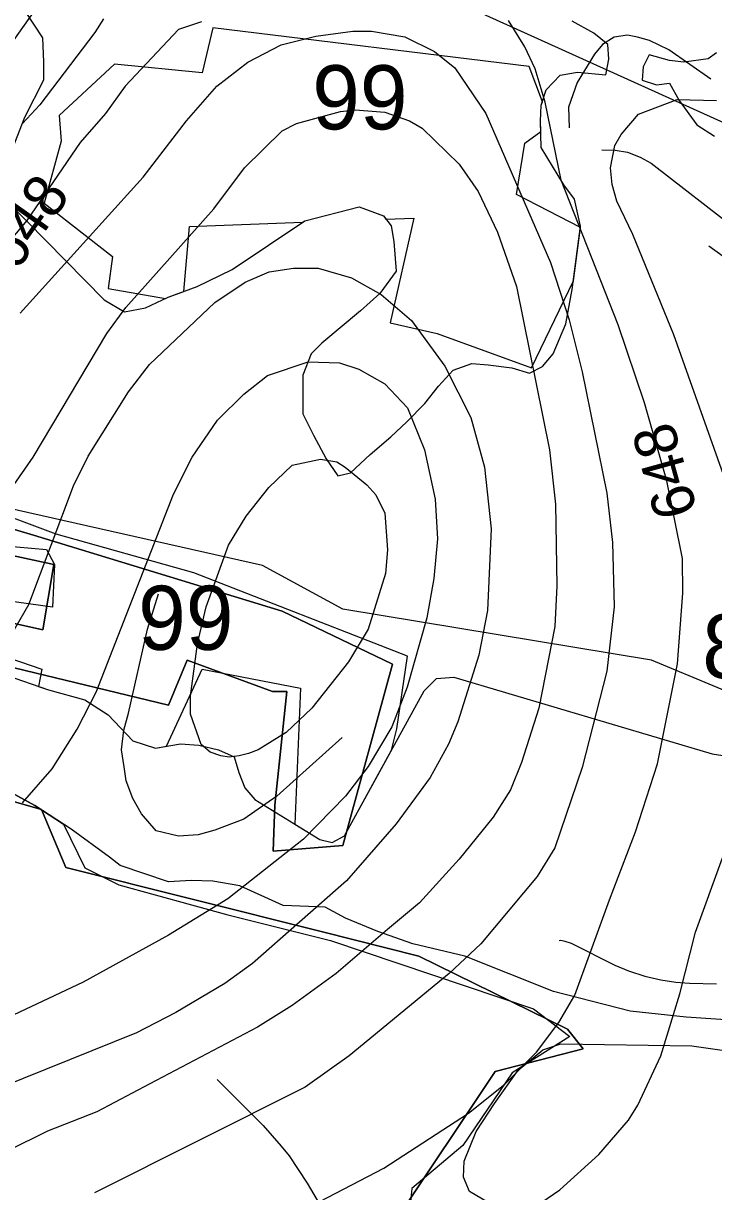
# Model space of a CAD drawing. Extents: x -709584 to -702006, y -1161789 to -1157496.
# Drawn here: x -707459.8 to -707298.4, y -1160645.8 to -1160372.4 of the extents above; entities that cross this region are included whole.
import ezdxf

# ---------------------------------------------------------------- set-up
doc = ezdxf.new("R2010")
doc.units = 0
for name, color, linetype in [('102_obvod PÚ', 7, 'Continuous'), ('120_vrstevnice hlavní', 7, 'Continuous'), ('121_vrstevnice hlavní_popis', 7, 'Continuous'), ('122_vrstevnice základní', 7, 'Continuous'), ('124_vrstevnice doplňková', 7, 'Continuous'), ('408_BPEJ_linie', 7, 'Continuous'), ('409_BPEJ_popis', 7, 'Continuous'), ('411_akumulovaný odtok', 7, 'Continuous'), ('419_LPIS PB', 7, 'Continuous')]:
    doc.layers.add(name, color=color, linetype=linetype)

msp = doc.modelspace()

# ---------------------------------------------------------------- linework, layer by layer
at = {"layer": '102_obvod PÚ'}
for points in [[(-707605.79, -1160586.94), (-707602.86, -1160584.72), (-707603.58, -1160581.51), (-707593.3, -1160574.66), (-707585.38, -1160560.25), (-707590.3, -1160555.25), (-707589.59, -1160546.4), (-707565.18, -1160544.41), (-707558.76, -1160539.48), (-707558.65, -1160485.36), (-707543.49, -1160496.74), (-707541.85, -1160513.01), (-707531.5, -1160533.13), (-707498.53, -1160544.12), (-707455.58, -1160556.39), (-707449.94, -1160569.95), (-707390.14, -1160584.87), (-707367.3, -1160590.65), (-707332.53, -1160607.76), (-707328.88, -1160612.34), (-707349.5, -1160617.62), (-707372.91, -1160652.8)], [(-707475.88, -1160486.71), (-707457.47, -1160492.14), (-707399.31, -1160509.97), (-707373.48, -1160522.32), (-707385.09, -1160564.76), (-707401.4, -1160566.12), (-707401.02, -1160555.36), (-707398.24, -1160528.74), (-707401.59, -1160528.74), (-707421.5, -1160521.39), (-707425.85, -1160531.95), (-707481.44, -1160518.54)], [(-707481.44, -1160518.54), (-707425.85, -1160531.95), (-707421.5, -1160521.39), (-707401.59, -1160528.74), (-707398.24, -1160528.74), (-707401.02, -1160555.36), (-707401.4, -1160566.12), (-707385.09, -1160564.76), (-707373.48, -1160522.32), (-707399.31, -1160509.97), (-707457.47, -1160492.14), (-707475.88, -1160486.71)], [(-707479.45, -1160508.98), (-707455.25, -1160514.33), (-707452.69, -1160499.06), (-707480.52, -1160493.06)], [(-707480.52, -1160493.06), (-707452.69, -1160499.06), (-707455.25, -1160514.33), (-707479.45, -1160508.98)], [(-707372.91, -1160652.8), (-707349.5, -1160617.62), (-707328.88, -1160612.34), (-707332.53, -1160607.76), (-707367.3, -1160590.65), (-707390.14, -1160584.87), (-707449.94, -1160569.95), (-707455.58, -1160556.39), (-707498.53, -1160544.12)]]:
    msp.add_lwpolyline(points, dxfattribs=at)
at = {"layer": '120_vrstevnice hlavní'}
msp.add_lwpolyline([(-707460.59, -1160440.24), (-707431.81, -1160408.42), (-707421.68, -1160395.26), (-707414.59, -1160387.16), (-707407.36, -1160381.52), (-707399.55, -1160377.47), (-707391.45, -1160375.44), (-707382.77, -1160374.28), (-707378.43, -1160374.28), (-707370.62, -1160375.59), (-707363.68, -1160379.06), (-707358.91, -1160382.82), (-707351.68, -1160393.52), (-707336.49, -1160428.38), (-707332.15, -1160441.83), (-707329.11, -1160453.98), (-707323.32, -1160482.33), (-707322.02, -1160493.91), (-707321.59, -1160508.95), (-707323.32, -1160523.99), (-707329.11, -1160546.56), (-707335.48, -1160565.36), (-707339.67, -1160572.01), (-707352.83, -1160587.78), (-707360.21, -1160594.72), (-707383.64, -1160613.96), (-707393.91, -1160621.34), (-707443.23, -1160646.07)], dxfattribs=at)
at = {"layer": '122_vrstevnice základní'}
for points in [[(-707701.71, -1160449.65), (-707696.07, -1160469.61), (-707692.02, -1160478.28), (-707685.37, -1160486.82), (-707682.33, -1160489.71), (-707673.51, -1160494.48), (-707665.41, -1160496.65), (-707645.16, -1160498.68), (-707624.91, -1160499.55), (-707616.23, -1160499.26), (-707606.97, -1160498.1), (-707597.71, -1160496.22), (-707575.87, -1160487.54), (-707560.4, -1160478.86), (-707543.04, -1160466.86), (-707526.26, -1160453.84), (-707504.58, -1160433.29), (-707492.48, -1160420.08), (-707487.79, -1160414.35), (-707479.98, -1160403.94), (-707474.91, -1160396.13), (-707462.47, -1160377.03), (-707461.32, -1160375.3), (-707456.92, -1160369.1)], [(-707441.07, -1160371.39), (-707443.09, -1160374.57), (-707455.96, -1160391.5), (-707460.01, -1160395.84)], [(-707444.68, -1160676.3), (-707375.54, -1160640.29), (-707355.73, -1160627.41), (-707347.19, -1160620.61), (-707339.81, -1160613.09), (-707334.61, -1160606.15), (-707330.85, -1160599.79), (-707322.75, -1160577.51), (-707316.67, -1160561.6), (-707311.46, -1160545.69), (-707306.83, -1160522.26), (-707305.53, -1160505.77), (-707305.68, -1160497.67), (-707309.29, -1160479.44), (-707314.5, -1160461.22), (-707320.72, -1160442.99), (-707334.03, -1160409.14), (-707337.79, -1160390.92), (-707340.1, -1160383.11), (-707342.56, -1160377.9), (-707346.34, -1160371.78)], [(-707418.14, -1160372.1), (-707423.58, -1160373.85)], [(-707423.58, -1160373.85), (-707436, -1160387.16), (-707440.63, -1160393.52), (-707446.56, -1160400.32), (-707459, -1160418.55), (-707471.15, -1160432.86)], [(-707295.7, -1160479.15), (-707307.7, -1160445.3), (-707317.25, -1160421.87), (-707321.01, -1160414.06), (-707322.09, -1160410.12), (-707322.46, -1160406.25), (-707321.44, -1160401.04), (-707320, -1160398.44), (-707315.95, -1160393.67), (-707306.87, -1160390.24), (-707297.72, -1160390.49)], [(-707469.7, -1160491.3), (-707457.56, -1160473.95), (-707440.34, -1160445.02), (-707435.86, -1160438.94), (-707415.32, -1160415.8), (-707408.09, -1160406.25), (-707399.26, -1160397.57), (-707395.94, -1160395.84), (-707385.67, -1160393.09), (-707382.2, -1160392.65), (-707375.25, -1160393.23), (-707369.47, -1160395.26), (-707366.57, -1160396.99), (-707357.9, -1160405.38), (-707353.41, -1160411.75), (-707348.93, -1160421.29), (-707344.44, -1160434.02), (-707336.78, -1160472.21), (-707335.33, -1160484.94), (-707335.04, -1160504.03), (-707335.48, -1160513.58), (-707339.23, -1160532.67), (-707343.29, -1160545.4), (-707345.89, -1160551.76), (-707349.94, -1160558.13), (-707357.89, -1160567.96), (-707367.15, -1160578.23), (-707374.67, -1160584.45), (-707386.68, -1160594.72), (-707396.95, -1160602.24), (-707405.05, -1160607.31), (-707430.26, -1160620.52), (-707442.66, -1160627.12), (-707454.23, -1160631.61), (-707463.48, -1160636.24)], [(-707444.68, -1160473.66), (-707435.28, -1160458.61), (-707430.34, -1160452.22), (-707415.03, -1160437.78), (-707407.94, -1160433.01), (-707402.3, -1160430.55), (-707396.66, -1160429.68), (-707390.87, -1160429.68), (-707383.06, -1160432), (-707376.12, -1160435.9), (-707369.03, -1160441.98), (-707361.22, -1160452.68), (-707355.15, -1160464.69), (-707351.96, -1160476.26), (-707350.37, -1160490.72), (-707351.24, -1160509.82), (-707353.27, -1160520.23), (-707358.18, -1160535.85), (-707360.35, -1160541.06), (-707364.69, -1160548.87), (-707372.65, -1160559.72), (-707384.22, -1160573.03), (-707406.21, -1160592.41), (-707412.71, -1160597.04), (-707424.14, -1160603.83), (-707433.4, -1160608.61), (-707470.43, -1160623.51)], [(-707420.38, -1160473.95), (-707414.45, -1160465.27), (-707408.3, -1160459.2), (-707402.76, -1160454.8), (-707393.18, -1160451.62), (-707385.87, -1160451.86), (-707381.33, -1160453.33), (-707375.28, -1160456.76), (-707369.98, -1160462.38), (-707366, -1160472.21), (-707363.54, -1160483.78), (-707362.96, -1160493.04), (-707363.83, -1160502.29), (-707365.42, -1160511.55), (-707370.05, -1160527.75), (-707373.66, -1160537.01), (-707379.16, -1160546.27), (-707384.51, -1160553.21), (-707394.34, -1160563.33), (-707411.99, -1160577.22), (-707425.88, -1160585.76), (-707445.84, -1160596.75), (-707478.53, -1160612.08)], [(-707470.86, -1160529.63), (-707458.57, -1160508.37), (-707448.15, -1160480.6), (-707444.68, -1160473.66)], [(-707460.01, -1160554.8), (-707453.07, -1160546.85), (-707447.29, -1160537.59), (-707442.8, -1160528.91), (-707424.72, -1160482.62), (-707420.38, -1160473.95)], [(-707417.05, -1160508.95), (-707411.85, -1160494.48), (-707407.74, -1160487.71), (-707402.45, -1160481.03), (-707396.95, -1160475.82), (-707390.3, -1160474.38), (-707386.54, -1160474.99), (-707384.56, -1160476.28), (-707379.52, -1160480.44), (-707377.35, -1160482.72), (-707375.24, -1160487.05), (-707374.67, -1160495.64), (-707375.11, -1160501.14), (-707379.16, -1160514.16), (-707383.79, -1160521.82), (-707392.32, -1160532.67), (-707398.4, -1160538.31), (-707404.9, -1160542.36), (-707407.18, -1160543.29), (-707409.39, -1160543.81), (-707411.73, -1160544.15), (-707413.67, -1160543.81), (-707416.16, -1160542.97), (-707418.21, -1160541.12), (-707420.73, -1160534.02), (-707420.73, -1160529.86), (-707419.08, -1160517.63), (-707417.05, -1160508.95)], [(-707357.32, -1160661.11), (-707334.32, -1160645.35), (-707325.21, -1160637.1), (-707318.26, -1160629), (-707316.09, -1160625.53), (-707310.74, -1160613.96), (-707306.26, -1160599.5), (-707302.64, -1160585.03), (-707296.28, -1160567.67)]]:
    msp.add_lwpolyline(points, dxfattribs=at)
at = {"layer": '124_vrstevnice doplňková'}
for points in [[(-707298.98, -1160385.49), (-707308.81, -1160378.64), (-707313.35, -1160376.44), (-707316.2, -1160375.65), (-707318.52, -1160375.22), (-707321.66, -1160375.7), (-707324.39, -1160377.37), (-707326.2, -1160379.62), (-707330.27, -1160386.29), (-707332.29, -1160392.08), (-707332.15, -1160396.85)], [(-707385.23, -1160539.53), (-707400.57, -1160553.21), (-707408.29, -1160558.65), (-707415.03, -1160561.17), (-707418.94, -1160562.32), (-707423.56, -1160562.61), (-707428.77, -1160561.31), (-707432.24, -1160557.4), (-707434.27, -1160553.79), (-707435.76, -1160549.63), (-707436.29, -1160546.41), (-707436.87, -1160542.43), (-707436.32, -1160537.81), (-707435.28, -1160533.83), (-707430.8, -1160514.16), (-707428.19, -1160505.91)]]:
    msp.add_lwpolyline(points, dxfattribs=at)
at = {"layer": '408_BPEJ_linie'}
for points in [[(-707291, -1160398), (-707354, -1160369.5), (-707379, -1160361), (-707401.5, -1160356), (-707414, -1160354), (-707436.5, -1160355), (-707495, -1160358), (-707500, -1160359.5), (-707510, -1160362.5)], [(-707415.5, -1160373.5), (-707418, -1160384), (-707438.5, -1160382), (-707451.5, -1160394), (-707451, -1160400), (-707455, -1160414.5), (-707439, -1160427), (-707440, -1160434.5), (-707426.62, -1160436.79), (-707426, -1160436.5), (-707422.3, -1160435.14), (-707421, -1160420), (-707394.57, -1160418.99), (-707393.99, -1160418.61), (-707381.3, -1160415.4), (-707375.6, -1160417.5), (-707375.02, -1160418.25), (-707368.5, -1160418), (-707374, -1160442.5), (-707363, -1160445), (-707341, -1160453), (-707331.16, -1160432.67), (-707329.54, -1160420.18), (-707344.5, -1160412.5), (-707342.5, -1160400.5), (-707338.82, -1160397.74), (-707338.9, -1160395.3), (-707338.7, -1160391.6), (-707338.43, -1160390.79), (-707341.5, -1160382.5), (-707415.5, -1160373.5)], [(-707452.2, -1160491.91), (-707462.11, -1160488.21)], [(-707476, -1160516.5), (-707455.5, -1160523.5), (-707456.32, -1160527.58), (-707454, -1160528.4), (-707445.5, -1160530.7), (-707440, -1160534.2), (-707434.2, -1160540.3), (-707428.9, -1160542), (-707426.34, -1160541.56), (-707418, -1160523.5), (-707395, -1160528), (-707396.31, -1160559.81), (-707390.5, -1160563.4), (-707387.6, -1160564.1), (-707384.7, -1160562.5), (-707373.73, -1160542.5), (-707372.5, -1160537.5), (-707370, -1160520.5), (-707420, -1160501), (-707452.2, -1160491.91)], [(-707475.53, -1160493.64), (-707454.45, -1160495.56), (-707452.54, -1160499.06), (-707453, -1160509), (-707475, -1160506)], [(-707534.46, -1160520.39), (-707531.5, -1160528), (-707528.5, -1160532.5), (-707503.09, -1160536.8), (-707500, -1160538.3), (-707494.72, -1160540.86), (-707492.96, -1160541.47), (-707492.5, -1160542), (-707491.05, -1160542.14), (-707468.7, -1160549.9), (-707462.69, -1160552.41), (-707457.18, -1160555.43), (-707450.43, -1160559.81), (-707445.5, -1160570), (-707437.5, -1160574), (-707412, -1160581), (-707388, -1160587), (-707340.5, -1160603), (-707332, -1160609.5), (-707345.5, -1160618), (-707357, -1160635), (-707369, -1160645), (-707369.5, -1160650.5)]]:
    msp.add_lwpolyline(points, dxfattribs=at)
at = {"layer": '411_akumulovaný odtok'}
for points in [[(-707324.49, -1160402), (-707321.39, -1160402.08), (-707318.5, -1160402.6), (-707315.54, -1160403.72), (-707313.01, -1160405.17), (-707271.99, -1160437)], [(-707299.49, -1160424.5), (-707285.5, -1160434.55), (-707282.42, -1160436.45), (-707281.3, -1160436.82), (-707279.5, -1160437.05), (-707271.99, -1160437)], [(-707334.49, -1160587), (-707334.09, -1160586.91), (-707333.14, -1160587.13), (-707331.72, -1160587.66), (-707321.44, -1160592.78), (-707318.24, -1160594.13), (-707314.46, -1160595.35), (-707310.72, -1160596.22), (-707307.2, -1160596.74), (-707304.01, -1160596.98), (-707297.68, -1160597.17)], [(-707414.49, -1160619.5), (-707403.78, -1160630.3), (-707399.5, -1160635.1), (-707397.67, -1160637.38), (-707393.44, -1160643.74), (-707381.97, -1160663.24), (-707379.19, -1160667.35), (-707376.08, -1160671.16), (-707374.3, -1160672.92), (-707370.43, -1160676.16), (-707351.55, -1160689.43), (-707347.59, -1160692.65), (-707345.81, -1160694.31), (-707342.35, -1160697.95), (-707338.4, -1160702.59), (-707326.99, -1160717)]]:
    msp.add_lwpolyline(points, dxfattribs=at)
at = {"layer": '419_LPIS PB'}
for points in [[(-707502.85, -1160361.94), (-707459.56, -1160369.4), (-707455.4, -1160375.8), (-707455.1, -1160381.5), (-707455.1, -1160385.7), (-707459.56, -1160394.5), (-707464.07, -1160406.05)], [(-707463.57, -1160414.09), (-707440.9, -1160437.1), (-707436.2, -1160439.9), (-707431.3, -1160439), (-707426, -1160436.5), (-707419.2, -1160434), (-707411, -1160430), (-707393.99, -1160418.61), (-707381.3, -1160415.4), (-707375.6, -1160417.5), (-707373.8, -1160419.8), (-707373.2, -1160423.5), (-707372.6, -1160430.4), (-707376.47, -1160435.68), (-707380.98, -1160439.7), (-707389.99, -1160447.23), (-707392.49, -1160449.74), (-707394.49, -1160454.76), (-707394.49, -1160463.8), (-707391.99, -1160468.82), (-707388.98, -1160474.34), (-707386.3, -1160478.3), (-707383.3, -1160477.6), (-707378.7, -1160473.3), (-707373.9, -1160469.2), (-707370.1, -1160465.7), (-707365.9, -1160461.4), (-707362.7, -1160457.3), (-707359.3, -1160453.6), (-707354.9, -1160452), (-707351.1, -1160452.3), (-707345.6, -1160453), (-707341.44, -1160454.26), (-707338.43, -1160452.75), (-707335.93, -1160449.74), (-707332.92, -1160442.71), (-707331.42, -1160434.68), (-707329.5, -1160419.9), (-707330.9, -1160413.6), (-707333.4, -1160410.2), (-707338.7, -1160401.5), (-707338.9, -1160395.3), (-707338.7, -1160391.6), (-707337.5, -1160388), (-707334.3, -1160384.6), (-707330.2, -1160383.9), (-707323.6, -1160384.5), (-707322.9, -1160380.8), (-707323.1, -1160377.4), (-707326.4, -1160374.7), (-707331.42, -1160371.91)], [(-707297.71, -1160379.31), (-707299.61, -1160380.74), (-707305.3, -1160381.5), (-707308.7, -1160381.1), (-707313.42, -1160379.78), (-707314.85, -1160382.64), (-707315.1, -1160385.7), (-707311.7, -1160386.8), (-707308.66, -1160386.45), (-707306.4, -1160390.5), (-707302.3, -1160396.2), (-707298.18, -1160398.83)], [(-707282.2, -1160534.2), (-707312.87, -1160521.45), (-707385.1, -1160509.5), (-707403.9, -1160499.3), (-707502.24, -1160477.09)], [(-707463.9, -1160524.9), (-707454, -1160528.4), (-707445.5, -1160530.7), (-707440, -1160534.2), (-707434.2, -1160540.3), (-707428.9, -1160542), (-707423.1, -1160541), (-707418.8, -1160541.3), (-707414.2, -1160542.4), (-707410.5, -1160544), (-707409.4, -1160547.7), (-707408, -1160551.3), (-707405.7, -1160554), (-707390.5, -1160563.4), (-707387.6, -1160564.1), (-707384.7, -1160562.5), (-707366.1, -1160528.6), (-707363.2, -1160525.7), (-707359.1, -1160525.4), (-707298.7, -1160543.3), (-707288.1, -1160545)], [(-707292.1, -1160605.8), (-707304.8, -1160604.9), (-707317.9, -1160603.5), (-707335.8, -1160598.9), (-707356.6, -1160590.7), (-707368.7, -1160587.8), (-707376.9, -1160584.9), (-707384.5, -1160581.8), (-707389.2, -1160579.2), (-707399.1, -1160578.8), (-707409.2, -1160574.2), (-707415.5, -1160573.1), (-707420.6, -1160573), (-707425.9, -1160573.3), (-707437.16, -1160569.48), (-707439.66, -1160567.48), (-707448.67, -1160560.95), (-707457.18, -1160555.43), (-707462.69, -1160552.41)], [(-707351.1, -1160648.3), (-707355.5, -1160645.7), (-707356.9, -1160642.4), (-707356.74, -1160638.66), (-707353.9, -1160631.7), (-707349.64, -1160625.16), (-707344.1, -1160617.3), (-707338.3, -1160612.6), (-707334.1, -1160611.2), (-707303.49, -1160611.67), (-707281.12, -1160614.87), (-707239.58, -1160621.62), (-707215.09, -1160621.26), (-707183.84, -1160619.13), (-707151.18, -1160619.48), (-707144.5, -1160618.9), (-707137.7, -1160619.1), (-707133.8, -1160620.7), (-707132.4, -1160623.6), (-707132.37, -1160626.23), (-707136.63, -1160647.53)]]:
    msp.add_lwpolyline(points, dxfattribs=at)

# ---------------------------------------------------------------- texts
at = {"layer": '121_vrstevnice hlavní_popis'}
for rotation, p in [(54.7658, (-707461.52, -1160430.82)), (105.4639, (-707302.05, -1160486.69))]:
    msp.add_text('648', height=10, rotation=rotation, dxfattribs=at).set_placement(p)
at = {"layer": '409_BPEJ_popis'}
for s, p in [('99', (-707392.27, -1160397.25)), ('99', (-707432.99, -1160519.01)), ('8.37.46', (-707301.03, -1160525.68))]:
    msp.add_text(s, height=15, dxfattribs=at).set_placement(p)

doc.saveas('drawing.dxf')
